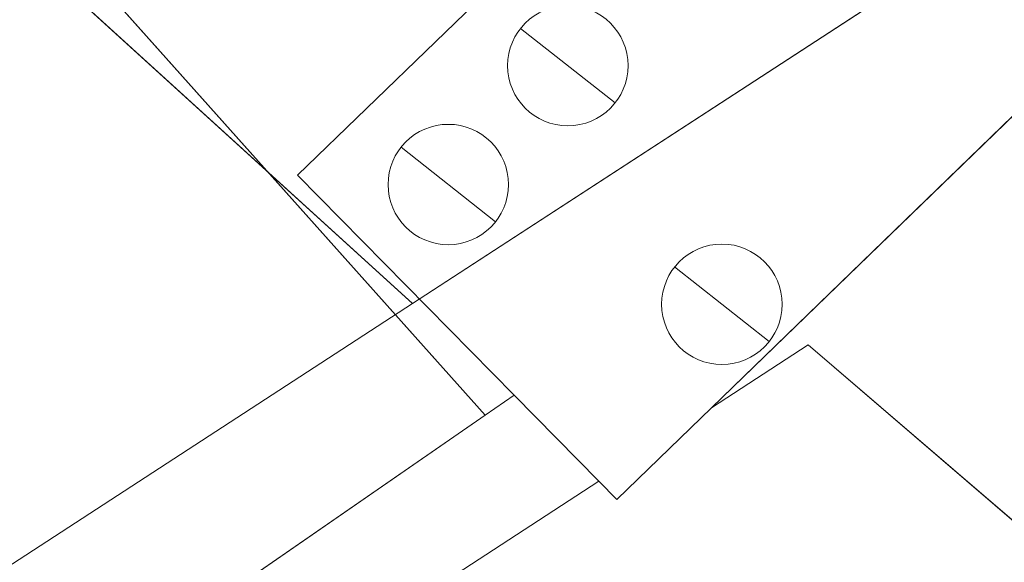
# Model space of a CAD drawing. Header units: metres. Extents: x 163543 to 168130, y 402678 to 405437.
# Tile 655 of 1056: x 165494.44 to 165501.06, y 403935.71 to 403939.36. Entities that reach past the tile are written whole.
import ezdxf
from ezdxf import colors
from ezdxf.entities.mleader import LeaderData, LeaderLine
from ezdxf.math import Vec2, Vec3

# ---------------------------------------------------------------- set-up
doc = ezdxf.new("R2010")
doc.units = ezdxf.units.M
doc.layers.get('0').update_dxf_attribs({"lineweight": 25})
for name, color, linetype, lineweight in [('X-CA190022.004-UO-BGT_Ondergrond$0$GE_201_SHDHek_Lijn_GEM', 253, 'X-CA190022.004-UO-BGT_Ondergrond$0$Hekwerk', 9), ('X-CA190022.004-UO-BGT_Ondergrond$0$GE_367_OWGBerm_groenvoorziening_grasenk_GEM', 253, 'Continuous', 9), ('X-CA190022.004-UO-BGT_Ondergrond$0$GE_407_OTDGeslotenverharding_cementbeton_Vlak_GEM', 253, 'Continuous', 9), ('X-CA190022.004-UO-BGT_Ondergrond$0$GE_461_BTDGraslandoverig_Vlak_GEM', 253, 'Continuous', 9), ('X-CA190022.004-UO-BGT_Ondergrond$0$GE_476_BTDGraslandagrarisch_Vlak_GEM', 253, 'Continuous', 9), ('X-CA190022.004-UO-BGT_Ondergrond$0$GE_541_OWTOever_slootkant_Vlak_GEM', 253, 'Continuous', 9), ('X-CA190022.004-UO-KAD_Percelen$0$B-WE-KG-GRENS_PERCEEL-GV', 150, 'Continuous', 9), ('X-CA190022.004-UO-TXT_Tekst 1op200$0$X-XX-AL-T25- LEADER BOVENGRONDSE INFRA', 7, 'Continuous', 25), ('X-CA190022.004-UO-WHM_Putten en kolken combi_v0.1$0$PUTRANDEN BGT', 251, 'Continuous', 15)]:
    doc.layers.add(name, color=color, linetype=linetype, lineweight=lineweight)
doc.styles.add('X-CA190022.004-UO-TXT_Tekst 1op200$0$NLCS-ISO-M200-T25', font='NLCS-ISO.ttf', dxfattribs={"height": 0.5})
doc.linetypes.add('X-CA190022.004-UO-BGT_Ondergrond$0$Hekwerk', pattern='A,5,-1.5,[2,dgnlstyle-Veghel.shx,S=0.007937,R=0,X=0,Y=0],-1.5', length=8)

# ---------------------------------------------------------------- blocks, each defined once
blk = doc.blocks.new('X-CA190022.004-UO-WHM_Putten en kolken combi_v0.1$0$IMGEOInspectierioolput')
at = {"flags": 128}
blk.add_lwpolyline([(-8.83, 6.97), (8.83, -6.97)], dxfattribs=at)
blk.add_circle((0, 0), 11.25)

msp = doc.modelspace()

# ---------------------------------------------------------------- linework, layer by layer
at = {"layer": 'X-CA190022.004-UO-BGT_Ondergrond$0$GE_201_SHDHek_Lijn_GEM'}
for p in [(165495.044, 403939.523), (165492.489, 403933.186)]:
    msp.add_line(p, (165497.568, 403936.696), dxfattribs=at)
at = {"layer": 'X-CA190022.004-UO-BGT_Ondergrond$0$GE_367_OWGBerm_groenvoorziening_grasenk_GEM', "flags": 128}
for points in [[(165503.293, 403936.224), (165501.649, 403938.443), (165501.693, 403939.269), (165501.76, 403939.335), (165504.789, 403942.27), (165504.206, 403942.881), (165501.969, 403942.681), (165501.41, 403943.249), (165496.305, 403938.312), (165497.763, 403936.831), (165497.568, 403936.696), (165495.044, 403939.523), (165500.547, 403945.616), (165500.229, 403945.879), (165498.003, 403948.09), (165495.343, 403950.194), (165493.382, 403950.786), (165491.549, 403951.006), (165489.683, 403950.612), (165476.688, 403947.364), (165448.956, 403939.557)], [(165405.934, 403882.882), (165418.322, 403889.087), (165427.369, 403892.934), (165431.711, 403895.092), (165440.947, 403899.683), (165442.706, 403900.557), (165455.967, 403906.999), (165466.917, 403912.152), (165480.008, 403918.483), (165493.464, 403925.411), (165499.33, 403929.427), (165501.371, 403932.143), (165502.06, 403935.175), (165499.74, 403937.17), (165499.089, 403936.746), (165501.693, 403939.269), (165501.649, 403938.443), (165503.293, 403936.224)]]:
    msp.add_lwpolyline(points, dxfattribs=at)
at = {"layer": 'X-CA190022.004-UO-BGT_Ondergrond$0$GE_407_OTDGeslotenverharding_cementbeton_Vlak_GEM', "flags": 128}
msp.add_lwpolyline([(165496.305, 403938.312), (165501.41, 403943.249), (165501.969, 403942.681), (165504.206, 403942.881), (165504.789, 403942.27), (165501.76, 403939.335), (165501.693, 403939.269), (165499.089, 403936.746), (165498.453, 403936.129), (165498.332, 403936.252), (165497.763, 403936.831), (165496.305, 403938.312)], dxfattribs=at)
at = {"layer": 'X-CA190022.004-UO-BGT_Ondergrond$0$GE_461_BTDGraslandoverig_Vlak_GEM', "flags": 128}
msp.add_lwpolyline([(165498.332, 403936.252), (165490.86, 403931.38), (165482.421, 403926.8), (165471.772, 403921.701), (165465.332, 403918.371), (165460.346, 403916.117), (165457.866, 403914.841), (165457.401, 403914.602), (165455.108, 403913.319), (165453.858, 403912.723), (165451.536, 403917.368), (165452.145, 403917.634), (165453.696, 403914.087), (165457.533, 403915.765), (165458.248, 403916.453), (165479.295, 403926.202), (165492.489, 403933.186), (165497.568, 403936.696), (165497.763, 403936.831), (165498.332, 403936.252)], dxfattribs=at)
at = {"layer": 'X-CA190022.004-UO-BGT_Ondergrond$0$GE_476_BTDGraslandagrarisch_Vlak_GEM', "flags": 128}
for points in [[(165409.739, 403909.722), (165454.087, 403922.754), (165448.956, 403939.557), (165476.688, 403947.364), (165489.683, 403950.612), (165491.549, 403951.006), (165493.382, 403950.786), (165495.343, 403950.194), (165498.003, 403948.09), (165500.229, 403945.879), (165500.547, 403945.616), (165495.044, 403939.523), (165497.568, 403936.696)], [(165497.568, 403936.696), (165492.489, 403933.186), (165479.295, 403926.202), (165458.248, 403916.453), (165457.533, 403915.765), (165455.982, 403919.312), (165455.43, 403919.071), (165452.145, 403917.634), (165451.536, 403917.368), (165453.858, 403912.723), (165435.027, 403903.751)]]:
    msp.add_lwpolyline(points, dxfattribs=at)
at = {"layer": 'X-CA190022.004-UO-BGT_Ondergrond$0$GE_541_OWTOever_slootkant_Vlak_GEM', "flags": 128}
msp.add_lwpolyline([(165435.027, 403903.751), (165453.858, 403912.723), (165455.108, 403913.319), (165457.401, 403914.602), (165457.866, 403914.841), (165460.346, 403916.117), (165465.332, 403918.371), (165471.772, 403921.701), (165482.421, 403926.8), (165490.86, 403931.38), (165498.332, 403936.252), (165498.453, 403936.129), (165499.089, 403936.746), (165499.74, 403937.17), (165502.06, 403935.175), (165501.371, 403932.143), (165499.33, 403929.427), (165493.464, 403925.411), (165480.008, 403918.483), (165466.917, 403912.152)], dxfattribs=at)
at = {"layer": 'X-CA190022.004-UO-KAD_Percelen$0$B-WE-KG-GRENS_PERCEEL-GV', "flags": 128}
for points in [[(165302.032, 403912.162), (165323.1, 403852.205), (165489.46, 403932.49), (165497.079, 403937.449), (165494.566, 403939.736), (165500.126, 403945.838), (165489.71, 403955.04), (165441.61, 403941.12), (165440.17, 403940.75), (165404.32, 403931.58), (165375.738, 403924.264), (165341.22, 403915.43), (165340.41, 403918.62), (165333.59, 403916.86), (165312.86, 403912.2)], [(165494.566, 403939.736), (165497.079, 403937.449), (165504.3, 403942.15), (165500.126, 403945.838)]]:
    msp.add_lwpolyline(points, close=True, dxfattribs=at)
msp.add_lwpolyline([(165196.7, 403790), (165276.2, 403826.7), (165276.248, 403824.924), (165276.3, 403823), (165372.327, 403871.117), (165507.8, 403939), (165504.3, 403942.15), (165497.079, 403937.449), (165489.46, 403932.49), (165323.1, 403852.205), (165220.21, 403802.55), (165215.14, 403802.41), (165211.94, 403806.63), (165196.73, 403847.93)], dxfattribs=at)

# ---------------------------------------------------------------- block references
at = {"layer": 'X-CA190022.004-UO-WHM_Putten en kolken combi_v0.1$0$PUTRANDEN BGT', "xscale": 0.036, "yscale": 0.036, "zscale": 0.025}
for p in [(165498.123, 403939.049), (165497.319, 403938.249), (165499.159, 403937.443)]:
    msp.add_blockref('X-CA190022.004-UO-WHM_Putten en kolken combi_v0.1$0$IMGEOInspectierioolput', p, dxfattribs=at)

# ---------------------------------------------------------------- next in the draw order: leaders
at = {"layer": 'X-CA190022.004-UO-TXT_Tekst 1op200$0$X-XX-AL-T25- LEADER BOVENGRONDSE INFRA'}
ml = msp.add_multileader_mtext('Standard', dxfattribs=at)
ml.set_content('Betonstraatstenen\\PKleur antraciet', color=256, style='X-CA190022.004-UO-TXT_Tekst 1op200$0$NLCS-ISO-M200-T25')
ml.set_leader_properties(color=256, linetype='ByLayer', lineweight=-1)
ml.build(insert=Vec2(0, 0))
ml.multileader.update_dxf_attribs({"text_left_attachment_type": 5, "text_right_attachment_type": 5, "dogleg_length": 0.5, "arrow_head_size": 0.5})
ctx = ml.context
ctx.base_point, ctx.char_height, ctx.arrow_head_size, ctx.landing_gap_size, ctx.plane_origin, ctx.plane_x_axis, ctx.plane_y_axis = Vec3(165499.9145, 403931.6677), 0.5, 0.5, 0.18, Vec3(165489.1229, 403928.1948), Vec3(0.692919, 0.721016), Vec3(-0.721016, 0.692919)
ctx.left_attachment, ctx.right_attachment = 5, 5
notes = []
notes.append((ctx, [(1, (1, 1, 0), (165504.4254, 403936.3616), (-0.692919, -0.721016), 0.5, [(1, [(165517.1285, 403937.503), (165511.6841, 403940.5303)], 0, [])])]))
ctx.mtext.insert, ctx.mtext.text_direction, ctx.mtext.rotation, ctx.mtext.width, ctx.mtext.flow_direction = Vec3(165499.0057, 403932.7907), Vec3(0.692919, 0.721016), 0.805267, 8.372418, 5
ctx.mtext.has_bg_fill, ctx.mtext.bg_color, ctx.mtext.bg_scale_factor, ctx.mtext.bg_transparency, ctx.mtext.use_window_bg_color = 1, -1027028792, 1.5, 0, 1
for ctx, leaders in notes:
    for number, flags, end, landing, length, lines in leaders:
        leader = LeaderData()
        leader.index, (leader.has_last_leader_line, leader.has_dogleg_vector, leader.attachment_direction) = number, flags
        leader.last_leader_point, leader.dogleg_vector, leader.dogleg_length = Vec3(end), Vec3(landing), length
        for number, points, colour, breaks in lines:
            line = LeaderLine()
            line.index, line.vertices, line.color, line.breaks = number, Vec3.list(points), colors.encode_raw_color(colour), breaks
            leader.lines.append(line)
        ctx.leaders.append(leader)

doc.saveas('drawing.dxf')
